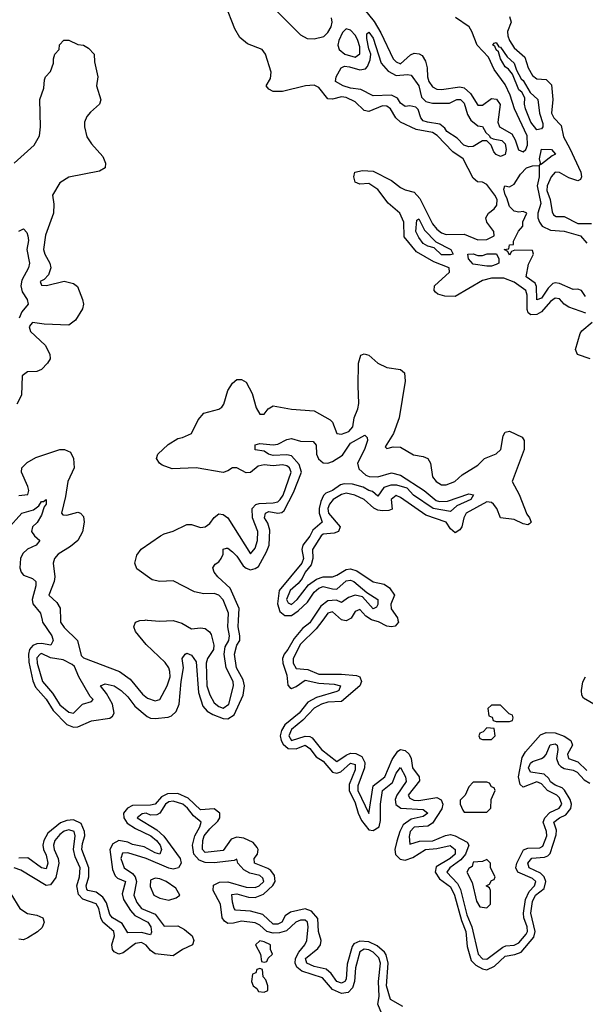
# Model space of a CAD drawing. Header units: inches. Extents: x 2710751 to 2829008, y 857003 to 965602.
# Tile 292 of 320: x 2800454 to 2802943, y 878309 to 882642. Entities that reach past the tile are written whole.
import ezdxf

# ---------------------------------------------------------------- set-up
doc = ezdxf.new("R2010")
doc.units = ezdxf.units.IN
doc.header["$MEASUREMENT"] = 0
doc.layers.add('C8807', color=7, linetype='Continuous')
doc.layers.add('C8808', color=7, linetype='Continuous')

msp = doc.modelspace()

# ---------------------------------------------------------------- linework, layer by layer
at = {"layer": 'C8807', "color": 2}
for points, elevation in [([(2800552.2, 880000), (2800554.4, 879990), (2800594.9, 879930), (2800600.7, 879910), (2800591.3, 879890), (2800550, 879897.4), (2800530, 879895.4), (2800512.2, 879887.8), (2800497.4, 879870), (2800492.3, 879850), (2800494.4, 879814.4), (2800511.9, 879731.9), (2800523.8, 879703.8), (2800570, 879652), (2800601.5, 879601.5), (2800660.7, 879540.7), (2800690, 879528.4), (2800710, 879530.3), (2800770, 879557.1), (2800850, 879568), (2800862.7, 879577.3), (2800869.6, 879590.4), (2800862.6, 879630), (2800836.6, 879676.6), (2800809.6, 879710), (2800830, 879719.1), (2800870, 879710.4), (2800900.7, 879690), (2800930, 879662), (2800960.2, 879620.2), (2801015.1, 879575.1), (2801030, 879568.2), (2801050, 879566.7), (2801107.2, 879572.8), (2801121.7, 879578.3), (2801143, 879597), (2801155.1, 879630), (2801164, 879730), (2801175.1, 879790), (2801169.5, 879830.5), (2801182, 879850), (2801190, 879854.8), (2801210, 879846), (2801230, 879816), (2801240.9, 879680.9), (2801260.3, 879620.3), (2801279.5, 879599.5), (2801304.2, 879584.2), (2801350, 879566.7), (2801370, 879565.3), (2801397.6, 879582.4), (2801438, 879670), (2801442.9, 879710), (2801436.9, 879736.9), (2801408.4, 879790), (2801399.7, 879850), (2801409.8, 879890), (2801422, 879910), (2801423.1, 879930), (2801415.1, 879970), (2801416.8, 880000)], 2), ([(2800633.2, 880000), (2800633.4, 879990), (2800650, 879967.7), (2800707.7, 879910), (2800724.5, 879844.5), (2800734, 879834), (2800892.9, 879772.9), (2800939.6, 879739.6), (2800993.8, 879673.8), (2801016.7, 879656.7), (2801050, 879644), (2801070, 879650.8), (2801103.6, 879710), (2801115.4, 879750), (2801113.9, 879773.9), (2801109.5, 879790), (2801093.4, 879813.4), (2801010, 879892.3), (2800963.7, 879950), (2800956, 879970), (2800964, 879990), (2800982.5, 879997.5), (2801005.4, 880000)], 6), ([(2801015.3, 880000), (2801070, 879994.9), (2801130, 879998), (2801166.7, 879986.7), (2801210, 879960.7), (2801250, 879965.5), (2801270, 879963), (2801288.7, 879948.7), (2801296, 879936), (2801308.7, 879890), (2801307, 879870), (2801280.3, 879830), (2801274.4, 879810), (2801276.9, 879710), (2801290, 879670.5), (2801310, 879635.8), (2801330, 879619), (2801350, 879611.8), (2801374.2, 879630), (2801394.6, 879710), (2801393.6, 879730), (2801362, 879790), (2801354, 879850), (2801358, 879882), (2801374.5, 879910), (2801376.8, 879930), (2801369.7, 879970), (2801371.6, 880000)], 6), ([(2801738.3, 880000), (2801730, 879987.8), (2801698, 879962), (2801661.3, 879918.7), (2801634.3, 879870), (2801617.6, 879850), (2801610.3, 879830), (2801611.5, 879810), (2801630, 879758), (2801633.2, 879713.2), (2801642.5, 879702.5), (2801650, 879698.8), (2801670, 879707.3), (2801710, 879735.6), (2801770, 879721.7), (2801837.4, 879717.4), (2801866, 879710), (2801858, 879690), (2801850, 879685.1), (2801760.6, 879659.4), (2801721.8, 879638.2), (2801684.4, 879590), (2801620.6, 879539.4), (2801605.5, 879514.5), (2801600.8, 879490), (2801604, 879470), (2801613.2, 879453.2), (2801635, 879435), (2801670, 879432.6), (2801710.6, 879450), (2801730, 879434.9), (2801758.2, 879398.2), (2801790, 879378.7), (2801830, 879330.3), (2801850, 879325.7), (2801867.7, 879332.3), (2801910, 879370.3), (2801930, 879364.7), (2801930, 879341.2), (2801903.2, 879276.8), (2801903.1, 879250), (2801930, 879195.5), (2801943.2, 879150), (2801958.2, 879118.2), (2801990, 879077), (2802010, 879073.4), (2802035.1, 879090), (2802042, 879118), (2802041.1, 879190), (2802049.7, 879250), (2802094.6, 879285.4), (2802110, 879326), (2802130, 879350.7), (2802152.2, 879310), (2802154.4, 879290), (2802113.1, 879230), (2802106, 879210), (2802108.7, 879188.7), (2802131.6, 879171.6), (2802230, 879166.8), (2802250.3, 879150), (2802230, 879136), (2802176.2, 879123.8), (2802141.1, 879098.9), (2802126, 879070), (2802112.9, 879027.1), (2802104.2, 878990), (2802107.7, 878967.7), (2802127.9, 878947.9), (2802150, 878943.6), (2802184.4, 878955.6), (2802239, 878990), (2802290, 878994.7), (2802347.5, 879007.5), (2802370.2, 878990.2), (2802370.3, 878970), (2802348.2, 878950), (2802286.6, 878913.4), (2802282, 878890), (2802300.8, 878860.8), (2802350, 878826), (2802367.2, 878790), (2802397.8, 878677.8), (2802417.1, 878630), (2802422.8, 878562.8), (2802441.3, 878501.3), (2802460.6, 878480.6), (2802490, 878464.6), (2802510, 878460.3), (2802543.6, 878476.4), (2802590, 878521.1), (2802632.3, 878527.7), (2802661.2, 878538.8), (2802715.8, 878604.2), (2802722.8, 878630), (2802703.8, 878710), (2802710, 878761), (2802723.9, 878790), (2802761.1, 878818.9), (2802769.8, 878850), (2802762, 878870), (2802745.8, 878885.8), (2802695.1, 878910), (2802689.7, 878930), (2802707.6, 878952.4), (2802763.1, 878956.9), (2802777.8, 878962.2), (2802787.7, 878972.3), (2802815.3, 879055.3), (2802815.8, 879075.8), (2802804.7, 879110), (2802829.3, 879130), (2802857.6, 879142.4), (2802879.7, 879170), (2802881.7, 879190), (2802875.8, 879210), (2802851.1, 879251.1), (2802841.4, 879261.4), (2802810, 879273.6), (2802790, 879288), (2802782.9, 879302.9), (2802761.5, 879321.5), (2802701.2, 879330), (2802693.6, 879350), (2802702, 879370), (2802710, 879378), (2802749.8, 879390.2), (2802761.7, 879398.3), (2802771.2, 879408.8), (2802788.7, 879451.3), (2802810, 879454.9), (2802819.1, 879450), (2802822.4, 879430), (2802816.5, 879390), (2802825.5, 879365.5), (2802835.5, 879355.5), (2802850, 879346.4), (2802890, 879339.5), (2802907.7, 879330), (2802937.4, 879297.4), (2802962.4, 879282.4)], 2), ([(2801787.4, 880000), (2801758.3, 879961.7), (2801690, 879894), (2801657.8, 879830), (2801656.9, 879810), (2801670, 879786.4), (2801722, 879782), (2801770, 879761.1), (2801870, 879762.2), (2801935.9, 879755.9), (2801950.6, 879750), (2801958.7, 879730), (2801950.2, 879709.8), (2801870, 879641.1), (2801810, 879638.2), (2801781.6, 879630), (2801750, 879612.8), (2801700.1, 879559.9), (2801650, 879518), (2801637.6, 879490), (2801650, 879470.3), (2801710, 879488.4), (2801730, 879487.2), (2801741.4, 879481.4), (2801782.3, 879430), (2801850, 879378), (2801890, 879405.8), (2801910, 879413.4), (2801932.5, 879412.5), (2801959, 879399), (2801972.6, 879372.6), (2801971.2, 879350), (2801942.6, 879270), (2801942.6, 879250), (2801990, 879148.2), (2802009.8, 879270.2), (2802061, 879310), (2802093.3, 879386.7), (2802117.8, 879422.2), (2802130, 879430.4), (2802150, 879425.7), (2802168.5, 879410), (2802177.3, 879390), (2802182, 879350), (2802211.8, 879310), (2802212.9, 879292.9), (2802162.8, 879230), (2802170, 879215.5), (2802187.8, 879207.8), (2802210, 879206), (2802290, 879218.5), (2802309, 879209), (2802316.1, 879190), (2802310.9, 879169.1), (2802270, 879105.7), (2802250, 879092.9), (2802190, 879088.3), (2802171.7, 879070), (2802168, 879048), (2802170, 879014), (2802212.7, 879027.3), (2802271.9, 879028.1), (2802327.6, 879052.4), (2802350, 879055.6), (2802370.2, 879050.2), (2802422.6, 879022.6), (2802430.4, 879010), (2802415.9, 878970), (2802394.8, 878945.2), (2802346, 878910), (2802333.1, 878890), (2802380.1, 878840.1), (2802394.2, 878814.2), (2802422.1, 878702.1), (2802444, 878650), (2802471.8, 878530), (2802490, 878509.1), (2802510, 878507.9), (2802579.3, 878560.7), (2802593.4, 878566.6), (2802630, 878569.2), (2802650, 878579.6), (2802682.8, 878617.2), (2802688.8, 878630), (2802687.1, 878650), (2802672.9, 878690), (2802670.6, 878710), (2802680.2, 878770), (2802695.1, 878804.9), (2802719.7, 878830), (2802725.4, 878850), (2802710, 878862), (2802646.6, 878890), (2802636.8, 878910), (2802641.5, 878930), (2802671.5, 878988.5), (2802690, 878995.9), (2802742.8, 878997.2), (2802755.7, 879004.3), (2802773.6, 879050), (2802771.9, 879070), (2802757.8, 879110), (2802764.5, 879130), (2802787.2, 879152.8), (2802827.2, 879172.8), (2802839.8, 879190), (2802830, 879218.3), (2802817.4, 879230), (2802776.9, 879250), (2802750, 879279.2), (2802730, 879287.6), (2802670, 879265.1), (2802656.2, 879276.2), (2802648.9, 879310), (2802664.6, 879395.4), (2802680, 879420), (2802745.2, 879494.8), (2802770, 879505.3), (2802810, 879503.6), (2802850, 879489.1), (2802879.5, 879470), (2802886, 879450), (2802864.9, 879410), (2802868.7, 879390), (2802910, 879376.1), (2802950, 879338.3)], 6), ([(2801896.5, 880000), (2801890, 879996.9), (2801876, 880000)], 6), ([(2802118.4, 880000), (2802120.5, 879990), (2802106.4, 879973.6), (2802090, 879969.6), (2802070, 879973.3), (2802032.4, 879992.4), (2802005.9, 880000)], 6), ([(2802990, 879623.5), (2802935.6, 879655.6), (2802928.2, 879670), (2802926.6, 879690), (2802932.5, 879727.5), (2802943.7, 879750)], 6), ([(2802140.1, 878300.1), (2802085.1, 878330), (2802067.9, 878390), (2802076, 878490), (2802066.4, 878526.4), (2802058.8, 878538.8), (2802026.3, 878566.3), (2801990, 878583.5), (2801950, 878586.2), (2801924.8, 878575.2), (2801916.7, 878563.3), (2801894.7, 878485.3), (2801890, 878419), (2801884.9, 878410), (2801870, 878402), (2801849.7, 878410), (2801825.2, 878445.2), (2801803.1, 878463.1), (2801750, 878475.1), (2801717, 878490), (2801712, 878510), (2801765.6, 878554.4), (2801777, 878570), (2801780.9, 878590), (2801768.2, 878630), (2801766.4, 878686.4), (2801738.6, 878718.6), (2801710, 878729.7), (2801646.2, 878713.8), (2801622, 878698), (2801607.3, 878670), (2801590, 878661.3), (2801570, 878661.3), (2801523.7, 878703.7), (2801470, 878718.7), (2801404, 878724), (2801398, 878730), (2801390, 878758), (2801388.1, 878791.9), (2801410, 878794.6), (2801460.9, 878780.9), (2801490, 878779.5), (2801526.8, 878793.2), (2801568.1, 878831.9), (2801577.4, 878850), (2801575.6, 878875.6), (2801558.4, 878898.4), (2801546.1, 878906.1), (2801487.3, 878930), (2801486.3, 878950), (2801500.7, 878970), (2801503, 878990), (2801499.2, 878999.2), (2801480.6, 879020.6), (2801440.6, 879040.6), (2801410, 879044.4), (2801385, 879035), (2801350, 878986), (2801270, 878977), (2801258.4, 878990), (2801258, 878998), (2801259.7, 879030), (2801266, 879050), (2801290, 879081.3), (2801325.6, 879114.4), (2801334, 879130), (2801334.5, 879150), (2801310, 879169.6), (2801250, 879164.7), (2801195.8, 879215.8), (2801150, 879236.9), (2801104.8, 879235.2), (2801078, 879222), (2801050, 879189.7), (2801030, 879185.1), (2800950, 879183.1), (2800927.8, 879172.2), (2800910.3, 879150), (2800911.8, 879130), (2800926.6, 879106.6), (2800963.2, 879083.2), (2801030.4, 879050), (2801056.5, 879030), (2801071.4, 879010), (2801077.6, 878990), (2801071, 878970), (2801050, 878975.6), (2801001.4, 879001.4), (2800950, 879011.6), (2800930, 879023), (2800890, 879029.7), (2800864.2, 879015.8), (2800850.3, 878990), (2800862.6, 878902.6), (2800874, 878874), (2800884.4, 878864.4), (2800919.1, 878850), (2800905.2, 878794.8), (2800910.3, 878770), (2800941.3, 878721.3), (2800960.2, 878700.2), (2801017.1, 878670), (2801030.3, 878649.7), (2801034.2, 878625.8), (2801030, 878615.3), (2800990, 878625.4), (2800930, 878623.7), (2800904.7, 878664.7), (2800862, 878690), (2800850, 878703.7), (2800836.2, 878756.2), (2800819.8, 878779.8), (2800790, 878802.9), (2800754, 878810), (2800750, 878815.3), (2800747.1, 878830), (2800758.4, 878870), (2800758, 878910), (2800727.7, 878990), (2800730, 879016), (2800740.4, 879050), (2800739.7, 879070), (2800724.6, 879104.6), (2800690, 879121.1), (2800661.8, 879118.2), (2800633, 879107), (2800577.4, 879062.6), (2800560.5, 879030), (2800556.4, 879010), (2800558.4, 878990), (2800570, 878966), (2800578.4, 878930), (2800570, 878905.2), (2800550, 878909.5), (2800490, 878953.2), (2800450, 878952.3)], 2), ([(2802047, 878267), (2802029.5, 878310), (2802036.3, 878343.7), (2802032.9, 878410), (2802041.8, 878490), (2802033.9, 878513.9), (2802010, 878538.2), (2801990, 878548.2), (2801970, 878551.4), (2801950, 878539.7), (2801931.1, 878470), (2801927.6, 878410), (2801917.9, 878382.1), (2801899, 878361), (2801870, 878356.8), (2801830, 878374.5), (2801785.9, 878425.9), (2801694.9, 878454.9), (2801673.1, 878473.1), (2801666.6, 878490), (2801667.7, 878510), (2801681.9, 878538.1), (2801708.3, 878570), (2801716.8, 878590), (2801722.7, 878650), (2801719.7, 878670), (2801710, 878679.7), (2801690, 878679.2), (2801669.5, 878670.5), (2801627.3, 878632.7), (2801596.5, 878623.5), (2801570, 878622.2), (2801541.3, 878630), (2801510, 878657.2), (2801490, 878667.2), (2801430, 878675.3), (2801394.6, 878665.4), (2801370, 878664.8), (2801355.2, 878675.2), (2801345.1, 878690), (2801338, 878750), (2801306, 878810), (2801307.3, 878832.7), (2801333.4, 878846.6), (2801370, 878848.2), (2801450, 878824.5), (2801490, 878822.8), (2801507, 878830), (2801527.8, 878850), (2801523.5, 878863.5), (2801510, 878875.6), (2801466.6, 878886.6), (2801440.3, 878900.3), (2801414, 878930), (2801410, 878948), (2801397.5, 878942.5), (2801310, 878931.8), (2801270, 878933.3), (2801243.4, 878943.4), (2801219.8, 878970), (2801214.4, 879010), (2801224.8, 879050), (2801247.2, 879090), (2801253, 879110), (2801218.9, 879138.9), (2801192.1, 879172.1), (2801171.1, 879190), (2801130, 879202.9), (2801110, 879200.3), (2801095.6, 879190), (2801070.2, 879149.8), (2801056.9, 879143.1), (2801030, 879141.7), (2801010, 879149.6), (2800992.2, 879147.8), (2800970.5, 879130), (2801056.9, 879076.9), (2801088.9, 879048.9), (2801160.3, 878950), (2801164.9, 878930), (2801153, 878910), (2801130, 878904.2), (2801110, 878907.6), (2801010, 878950.8), (2800930, 878976.1), (2800906.4, 878973.6), (2800899.6, 878950), (2800913.7, 878910), (2800950, 878885.3), (2800962.2, 878870), (2800968.4, 878850), (2800956.1, 878790), (2800970, 878756.4), (2800990, 878730.3), (2801050, 878705.7), (2801090, 878652.4), (2801150, 878654.6), (2801178.6, 878638.6), (2801212.2, 878610), (2801220.4, 878590), (2801214, 878570), (2801170, 878549.7), (2801130, 878522.9), (2801050, 878531.1), (2801030, 878545.6), (2801010, 878569.7), (2800990, 878580.9), (2800963.2, 878576.8), (2800910, 878535.8), (2800890, 878529.7), (2800870, 878539.5), (2800862.4, 878550), (2800858.9, 878570), (2800870.9, 878610), (2800868, 878630), (2800820.4, 878670), (2800810.8, 878690), (2800802.8, 878730), (2800790.5, 878750.5), (2800731.4, 878771.4), (2800712.7, 878792.7), (2800705.8, 878830), (2800717.3, 878870), (2800719.8, 878910), (2800698.4, 878958.4), (2800690.7, 878990), (2800698.7, 879050), (2800693.5, 879070), (2800670, 879077.2), (2800650, 879070.8), (2800630, 879055.6), (2800609.2, 879030), (2800603.2, 879010), (2800605.2, 878990), (2800622.8, 878950), (2800626.2, 878930), (2800612.3, 878867.7), (2800590, 878834.7), (2800570, 878832.4), (2800459.1, 878899.1), (2800430, 878909.8)], 6), ([(2800415.5, 878795.5), (2800454.6, 878730), (2800488.6, 878708.6), (2800530, 878700.9), (2800555.5, 878690), (2800561.3, 878670), (2800552.6, 878647.4), (2800532.4, 878627.6), (2800490, 878601.3), (2800470, 878592.6), (2800450, 878595.4)], 6)]:
    msp.add_lwpolyline(points, dxfattribs=dict(at, elevation=elevation))
for points, elevation in [([(2800550, 879852), (2800544, 879850), (2800530, 879833.2), (2800530.2, 879810), (2800554.3, 879730), (2800597.7, 879677.7), (2800630, 879626.3), (2800670, 879594.4), (2800690, 879590.6), (2800729.6, 879630.4), (2800770, 879641), (2800777.2, 879650), (2800763.6, 879663.6), (2800714.5, 879750), (2800694.8, 879794.8), (2800684.8, 879804.8), (2800644.9, 879824.9), (2800590, 879833.3)], 6), ([(2802570, 879626), (2802530, 879626), (2802514, 879610), (2802518, 879578), (2802532.7, 879572.7), (2802538, 879558), (2802550, 879554), (2802610, 879554), (2802622, 879558), (2802626, 879570), (2802622, 879582), (2802607.3, 879587.3)], 10), ([(2802510, 879526), (2802492.7, 879507.3), (2802478, 879502), (2802474, 879490), (2802478, 879478), (2802490, 879474), (2802530, 879474), (2802546, 879490), (2802542, 879522)], 10), ([(2802510, 879286), (2802450, 879286), (2802430, 879266), (2802414, 879230), (2802392.7, 879207.3), (2802392, 879190), (2802403.6, 879163.6), (2802410, 879154), (2802510, 879154), (2802527.3, 879172.7), (2802528, 879210), (2802546, 879250), (2802542, 879262), (2802530, 879266), (2802522, 879282)], 10), ([(2802510, 878946), (2802490, 878938), (2802450, 878934), (2802444.7, 878915.3), (2802430, 878906), (2802422, 878890), (2802444.7, 878844.7), (2802463.5, 878763.5), (2802478, 878738), (2802510, 878734), (2802526, 878750), (2802526, 878810), (2802522, 878822), (2802506, 878830), (2802522, 878838), (2802530, 878854), (2802542, 878858), (2802546, 878870), (2802526, 878910), (2802526, 878930)], 10), ([(2801050, 878864), (2801030, 878855.3), (2801028.1, 878828.1), (2801044.7, 878790), (2801070, 878776), (2801110, 878766.8), (2801143.1, 878776.9), (2801158, 878790), (2801140.4, 878820.4), (2801098, 878850), (2801070, 878861.2)], 10), ([(2801510, 878588), (2801492, 878570), (2801514, 878530), (2801518, 878498), (2801530, 878494), (2801542, 878498), (2801547.3, 878512.7), (2801566, 878530), (2801558, 878550), (2801558, 878570), (2801530, 878584)], 10), ([(2801510, 878466), (2801498, 878462), (2801492.7, 878447.3), (2801478, 878442), (2801474, 878410), (2801482, 878390), (2801498, 878378), (2801505.4, 878365.4), (2801530, 878362), (2801546, 878370), (2801546, 878390), (2801536.4, 878416.4), (2801526, 878430), (2801522, 878462)], 10)]:
    msp.add_lwpolyline(points, close=True, dxfattribs=dict(at, elevation=elevation))
at = {"layer": 'C8808', "color": 2}
for points, elevation in [([(2802945.1, 881350), (2802870, 881376.1), (2802849.8, 881389.8), (2802830, 881412.8), (2802810, 881416.9), (2802790, 881401.1), (2802750, 881356), (2802730, 881344.7), (2802703.5, 881343.5), (2802692.1, 881352.1), (2802686.8, 881366.8), (2802686.4, 881430), (2802681, 881450), (2802630, 881486), (2802584.5, 881504.5), (2802530, 881504.5), (2802490, 881493.3), (2802370, 881423.5), (2802324.4, 881424.4), (2802294.3, 881434.3), (2802283, 881443), (2802278, 881450), (2802279.5, 881470), (2802345.6, 881530), (2802343.7, 881550), (2802275.9, 881575.9), (2802200.4, 881620.4), (2802146.3, 881686.3), (2802144.4, 881750), (2802126.3, 881790), (2802074.7, 881834.7), (2802030, 881894), (2801990, 881921.2), (2801950, 881918), (2801930, 881926), (2801924, 881950), (2801928.7, 881970), (2801962.7, 881977.3), (2802010, 881974.9), (2802090, 881933.4), (2802130, 881903.1), (2802150, 881893.1), (2802190, 881883.1), (2802215.1, 881855.1), (2802270, 881743.7), (2802290, 881719.6), (2802310, 881704.4), (2802330, 881696.1), (2802410, 881697.8), (2802470, 881673.1), (2802510, 881674.6), (2802541.6, 881690), (2802539.7, 881710), (2802509.7, 881750), (2802505.4, 881770), (2802516.3, 881790), (2802541.6, 881810), (2802553.9, 881826.1), (2802554.6, 881850), (2802545.1, 881870), (2802510, 881916.2), (2802490, 881926), (2802468.6, 881928.6), (2802450, 881944.5), (2802406, 882030), (2802359.6, 882059.6), (2802291.7, 882131.7), (2802270, 882145.6), (2802198.4, 882158.4), (2802130, 882191.1), (2802109.8, 882209.8), (2802086, 882250), (2802070, 882261.7), (2802050, 882262.2), (2801990, 882236.9), (2801970, 882241.3), (2801930, 882280.5), (2801890, 882298.5), (2801870, 882302.6), (2801830, 882291.8), (2801810, 882292.7), (2801770, 882343.7), (2801750, 882353.6), (2801712, 882350), (2801610, 882326), (2801570, 882326), (2801550, 882335.3), (2801539, 882350), (2801557, 882383), (2801560.9, 882410), (2801536.2, 882490), (2801521.2, 882510), (2801456.1, 882536.1), (2801423, 882563), (2801401, 882601), (2801358, 882710)], 6), ([(2801570, 882694.8), (2801690, 882574.8), (2801718.5, 882558.5), (2801750, 882557.3), (2801792.3, 882567.7), (2801810, 882584.7), (2801825.2, 882610), (2801829.2, 882630), (2801826, 882650)], 6), ([(2801951.2, 882711.2), (2802013.6, 882633.6), (2802043.6, 882583.6), (2802097, 882470), (2802110, 882455.8), (2802130, 882448), (2802173.3, 882486.7), (2802190, 882494), (2802211.8, 882491.8), (2802224.4, 882484.4), (2802239.7, 882459.7), (2802246.3, 882430), (2802247.9, 882390), (2802254.3, 882370), (2802270, 882345.7), (2802290, 882335.6), (2802310, 882334.3), (2802390, 882346.5), (2802410, 882341.1), (2802437.5, 882317.5), (2802470, 882264.9), (2802490, 882265.7), (2802530, 882294.4), (2802551.7, 882291.7), (2802568.8, 882268.8), (2802557.6, 882190), (2802564.9, 882170), (2802619.1, 882139.1), (2802633.6, 882113.6), (2802649.4, 882069.4), (2802670, 882059.5), (2802681.6, 882070), (2802688.3, 882090), (2802686.4, 882130), (2802631.9, 882250), (2802612, 882310), (2802590, 882356.2), (2802541.9, 882421.9), (2802516.2, 882476.2), (2802466.3, 882530), (2802444, 882590), (2802431.1, 882610), (2802371.5, 882651.5)], 6), ([(2802610, 882656), (2802616.3, 882630), (2802601.1, 882590), (2802601.5, 882570), (2802609.1, 882550), (2802630, 882518), (2802676.1, 882476.1), (2802691.5, 882430), (2802710, 882395.8), (2802730, 882382), (2802770, 882379.1), (2802794.4, 882354.4), (2802799.5, 882290), (2802793.4, 882230), (2802804.6, 882210), (2802836.7, 882176.7), (2802846.2, 882126.2), (2802875, 882075), (2802922.6, 881970), (2802926, 881950), (2802921.4, 881938.6), (2802910, 881932), (2802870, 881946), (2802830, 881969.7), (2802810, 881971.1), (2802792.9, 881950), (2802774.4, 881910), (2802774.2, 881890), (2802788.4, 881850), (2802796.5, 881796.5), (2802803, 881783), (2802815.1, 881775.1), (2802850, 881774.9), (2802910, 881745.2), (2802970, 881744.7)], 6), ([(2800429.5, 882010.5), (2800517.2, 882090), (2800540.9, 882130), (2800545.2, 882170), (2800542, 882290), (2800560.4, 882339.6), (2800563.1, 882376.9), (2800568, 882390), (2800590, 882414), (2800602, 882450), (2800602, 882470), (2800608.7, 882490), (2800628, 882510), (2800628.4, 882531.6), (2800648.4, 882551.6), (2800670, 882552), (2800710, 882532), (2800734, 882530), (2800756.9, 882516.9), (2800782, 882490), (2800783.6, 882456.4), (2800798, 882390), (2800792, 882350), (2800810.9, 882289.1), (2800804.7, 882270), (2800765.2, 882234.8), (2800750, 882215.3), (2800738.8, 882190), (2800739.1, 882170), (2800750, 882126), (2800770, 882096), (2800819.8, 882039.8), (2800831.3, 882010), (2800830.8, 881989.2), (2800804.7, 881975.3), (2800670, 881949), (2800630, 881924), (2800598.8, 881870), (2800604, 881830), (2800602, 881790), (2800566.9, 881693.1), (2800559.3, 881630), (2800564.4, 881610), (2800586.4, 881570), (2800590.7, 881550), (2800581.4, 881518.6), (2800562, 881498), (2800544.7, 881490), (2800550, 881474), (2800572, 881472), (2800650, 881490.7), (2800690, 881480.7), (2800708.1, 881468.1), (2800730.6, 881410), (2800734, 881390), (2800730.7, 881370), (2800699.9, 881320.1), (2800670, 881298), (2800561.2, 881301.2), (2800510, 881309.2), (2800501.7, 881298.3), (2800496.3, 881290), (2800502, 881270), (2800565.5, 881210), (2800586, 881170), (2800587.7, 881150), (2800576.3, 881130), (2800550, 881102), (2800530, 881094), (2800488.5, 881091.5), (2800465.5, 881074.5), (2800462, 880990), (2800442, 880950)], 6), ([(2802943.1, 881423.1), (2802926, 881450), (2802910, 881455.3), (2802890, 881454), (2802830, 881481.2), (2802810, 881484), (2802799.6, 881480.4), (2802779.9, 881460.1), (2802750, 881416), (2802730, 881409.3), (2802728.1, 881468.1), (2802722, 881482), (2802682.7, 881510), (2802693.6, 881566.4), (2802715.3, 881610), (2802710, 881626), (2802632.7, 881627.3), (2802618, 881622), (2802610, 881606), (2802602, 881622), (2802586, 881630), (2802606, 881634), (2802610, 881651.3), (2802627.3, 881652.7), (2802627.3, 881667.3), (2802648.4, 881711.6), (2802667.3, 881732.7), (2802668.4, 881751.6), (2802686, 881790), (2802670, 881798), (2802650, 881795.3), (2802630, 881799), (2802610, 881819), (2802598, 881858), (2802589.6, 881870.4), (2802584.8, 881895.2), (2802589, 881910), (2802610, 881906), (2802630, 881918), (2802658, 881962), (2802684, 881990), (2802710, 881998.8), (2802739.6, 881999.6), (2802739.1, 881950), (2802730.3, 881910), (2802747.1, 881832.9), (2802734, 881790), (2802733.4, 881770), (2802740.7, 881750), (2802753.7, 881733.7), (2802790, 881714.9), (2802850, 881710.5), (2802922, 881690), (2802950, 881658)], 2), ([(2800450, 881711), (2800470, 881721), (2800484.9, 881704.9), (2800490.4, 881690.4), (2800492.2, 881670), (2800485.5, 881630), (2800497.3, 881570), (2800493.4, 881550), (2800463.9, 881496.1), (2800459.6, 881470), (2800464.2, 881444.2), (2800487.3, 881410), (2800491, 881390), (2800463.2, 881356.8), (2800452.3, 881327.7)], 2), ([(2802963.7, 881150), (2802908.5, 881168.5), (2802900.4, 881190), (2802919.8, 881260.2), (2802927.3, 881272.7), (2802973.1, 881310)], 6), ([(2801371.6, 880000), (2801373.5, 880030), (2801350, 880089.2), (2801330, 880109.3), (2801310, 880117), (2801264.5, 880115.5), (2801223.6, 880123.6), (2801130, 880172.3), (2801070, 880169.4), (2801036.6, 880176.6), (2800970, 880225.2), (2800960.9, 880250), (2800970, 880284.7), (2800987.8, 880312.2), (2801074, 880370), (2801090, 880379.1), (2801130, 880390.7), (2801190, 880420.7), (2801210, 880420.7), (2801250, 880407.7), (2801270, 880410.6), (2801290, 880424), (2801310, 880450.7), (2801330, 880467.3), (2801350, 880464.9), (2801370.3, 880450.3), (2801470, 880291.3), (2801490, 880316), (2801500.5, 880350), (2801501.3, 880390), (2801478, 880450), (2801476.2, 880490), (2801492.4, 880507.6), (2801507.1, 880512.9), (2801570, 880516.1), (2801590, 880520.3), (2801600.4, 880530), (2801613.6, 880550), (2801648, 880650), (2801641.3, 880670), (2801630, 880679.1), (2801610, 880682.7), (2801570, 880678.2), (2801530, 880683.1), (2801503.7, 880676.3), (2801470, 880649.6), (2801450, 880647.3), (2801410, 880669.4), (2801390, 880669.3), (2801370, 880656), (2801350, 880649.4), (2801230.5, 880669.5), (2801125.1, 880665.1), (2801081.5, 880681.5), (2801068.7, 880690), (2801055.3, 880710), (2801062, 880730), (2801107.2, 880772.8), (2801150, 880798.8), (2801170, 880802.8), (2801210, 880821), (2801238.9, 880881.1), (2801264, 880910), (2801330, 880927.7), (2801342.9, 880937.1), (2801351.8, 880950), (2801369.6, 881010.4), (2801390, 881042.8), (2801410, 881058.8), (2801430, 881058.8), (2801450, 881046.8), (2801476.7, 880996.7), (2801494.4, 880934.4), (2801510, 880906), (2801530, 880906), (2801548, 880930), (2801570, 880942.8), (2801650, 880928.2), (2801750, 880920.7), (2801820.5, 880880.5), (2801830.5, 880870.5), (2801850, 880821), (2801870, 880817.1), (2801902.7, 880830), (2801920.5, 880850), (2801926, 880890), (2801942, 880930), (2801946.8, 880953.2), (2801942.7, 881030), (2801945.2, 881130), (2801955.3, 881164.7), (2801970, 881171.3), (2801990, 881164.7), (2802030.5, 881130.5), (2802070, 881110.7), (2802130, 881102.8), (2802147.3, 881087.3), (2802150.7, 881050.7), (2802123.8, 880890), (2802099, 880821), (2802062, 880762), (2802070, 880754), (2802098, 880762), (2802130, 880760.7), (2802186.4, 880726.4), (2802230, 880719.3), (2802250.4, 880710.4), (2802262, 880690), (2802270.8, 880630), (2802286.8, 880610), (2802310, 880594.8), (2802330, 880594.8), (2802368.7, 880610), (2802401.6, 880638.4), (2802470, 880681), (2802499, 880710), (2802550, 880730.6), (2802571.8, 880750), (2802580.9, 880810), (2802590, 880826), (2802610, 880830.7), (2802664.9, 880804.9), (2802674, 880790), (2802673.4, 880750), (2802620.5, 880610), (2802652.1, 880552.1), (2802685.3, 880465.3), (2802697.3, 880450), (2802704.7, 880430), (2802697.3, 880422.7), (2802690, 880419), (2802670, 880422.7), (2802630, 880441.6), (2802570, 880449.2), (2802553.3, 880490), (2802539.5, 880510), (2802530, 880516.9), (2802510, 880520.5), (2802418.4, 880470), (2802407.8, 880450), (2802399.5, 880410), (2802390, 880397), (2802370, 880383.7), (2802350, 880401.2), (2802331.3, 880431.3), (2802241, 880461), (2802130, 880539.7), (2802110, 880547.6), (2802089, 880530), (2802092.7, 880487.3), (2802078.6, 880481.4), (2802050, 880480.4), (2802030, 880483.5), (2802012.4, 880492.4), (2801970, 880530.9), (2801929.3, 880550), (2801890, 880558.2), (2801870, 880551.8), (2801833.7, 880530), (2801816.9, 880510), (2801810.3, 880490), (2801812.9, 880470), (2801863.8, 880410), (2801856.3, 880390), (2801837.5, 880382.5), (2801790, 880377.2), (2801780.3, 880370), (2801742.8, 880310), (2801744.5, 880270), (2801737, 880243), (2801709.5, 880210.5), (2801696.7, 880183.3), (2801679, 880161), (2801643.6, 880130), (2801628.3, 880090), (2801635.1, 880075.1), (2801650, 880067.9), (2801674.7, 880090), (2801724.8, 880155.2), (2801760.4, 880179.6), (2801790, 880190.3), (2801830, 880190.3), (2801850, 880197.4), (2801890, 880222.3), (2801910, 880224.9), (2801937, 880217), (2802010, 880168.7), (2802058.4, 880158.4), (2802080.9, 880140.9), (2802103, 880110), (2802087.4, 880070), (2802089.2, 880049.2), (2802116.4, 880010), (2802118.4, 880000)], 6), ([(2801416.8, 880000), (2801419.7, 880050), (2801380.7, 880140.7), (2801326, 880190), (2801309.2, 880210), (2801304, 880230), (2801313.6, 880246.4), (2801330, 880256), (2801341.2, 880270), (2801349.2, 880290), (2801350, 880312), (2801364, 880316), (2801370, 880316), (2801390, 880300.7), (2801410, 880280.5), (2801438, 880238), (2801450, 880228), (2801470, 880221.3), (2801490, 880226.4), (2801504.2, 880235.8), (2801540.6, 880299.4), (2801551.3, 880330), (2801554.7, 880394.7), (2801545.5, 880425.5), (2801531.6, 880450), (2801535.1, 880470), (2801550, 880476.9), (2801590, 880470.3), (2801607, 880473), (2801617.8, 880482.2), (2801659.1, 880560.9), (2801693.6, 880650), (2801684, 880684), (2801650, 880722.4), (2801630, 880727.1), (2801570, 880723.5), (2801549, 880730), (2801530, 880742.7), (2801490, 880749.2), (2801490, 880771.3), (2801510, 880776), (2801570, 880770.8), (2801590, 880774), (2801630, 880794.8), (2801650, 880798.8), (2801690, 880787.7), (2801744.9, 880784.9), (2801759.1, 880770), (2801760.3, 880730), (2801768.9, 880708.9), (2801790, 880692.2), (2801810, 880690.3), (2801830, 880697.6), (2801874.7, 880725.3), (2801910, 880778.4), (2801972.8, 880812.8), (2801982.8, 880802.8), (2801984.9, 880790), (2801971.6, 880750), (2801940.4, 880690), (2801945.7, 880665.7), (2801977.6, 880637.6), (2801992.2, 880632.2), (2802030, 880630.4), (2802090, 880648), (2802130, 880638), (2802233.4, 880570), (2802286.6, 880526.6), (2802301.1, 880521.1), (2802336.3, 880523.7), (2802430, 880554.9), (2802450.5, 880550.5), (2802439.1, 880530), (2802377.6, 880502.4), (2802350, 880477), (2802274, 880490), (2802187.3, 880550), (2802159.7, 880579.7), (2802113.8, 880593.8), (2802086.6, 880593.4), (2802056.7, 880583.3), (2802030, 880545.2), (2802005.8, 880565.8), (2801990, 880569.7), (2801965.3, 880585.3), (2801918.3, 880598.3), (2801881.2, 880598.8), (2801865.7, 880594.3), (2801830.4, 880570), (2801801.5, 880558.5), (2801791.4, 880548.6), (2801778.6, 880521.4), (2801772.3, 880490), (2801772.4, 880470), (2801785.5, 880430), (2801744.2, 880395.8), (2801730, 880369.6), (2801699.5, 880330), (2801695.6, 880310), (2801702.6, 880270), (2801695.6, 880250), (2801595.3, 880130), (2801588.1, 880071.9), (2801598, 880038), (2801620.5, 880020.5), (2801650, 880020.3), (2801679.6, 880040.4), (2801721.1, 880078.9), (2801750, 880122.4), (2801770, 880139.5), (2801790, 880148.2), (2801830, 880137.1), (2801850, 880136.3), (2801890, 880172.9), (2801910, 880175.6), (2801924, 880170), (2801981.1, 880121.1), (2802030, 880090.5), (2802030, 880068), (2802023.5, 880056.5), (2802010, 880049.7), (2801962, 880102), (2801930, 880109.7), (2801900.6, 880099.4), (2801870, 880077.2), (2801847.7, 880087.7), (2801810, 880084.2), (2801779.5, 880060.5), (2801738.3, 880000)], 2), ([(2800450, 880548.2), (2800490, 880552), (2800494, 880570), (2800490, 880588), (2800462, 880650), (2800463.7, 880670), (2800486.6, 880693.4), (2800525.1, 880714.9), (2800630, 880750.5), (2800650.5, 880750.5), (2800678, 880738), (2800690.4, 880710.4), (2800693, 880670), (2800665.5, 880610), (2800656.1, 880543.9), (2800638, 880470), (2800643.5, 880463.5), (2800660.7, 880460.7), (2800710, 880474), (2800722, 880470), (2800734.9, 880454.9), (2800737.1, 880430), (2800730, 880388.7), (2800710.5, 880350), (2800677.2, 880322.8), (2800622.8, 880290), (2800606.8, 880270), (2800600.7, 880250), (2800608.2, 880190), (2800606, 880170), (2800582.8, 880110), (2800617.2, 880077.2), (2800632.2, 880052.2), (2800633.2, 880000)], 6), ([(2800399.7, 880400.3), (2800463.7, 880470), (2800515.4, 880484.6), (2800538, 880502), (2800550, 880521), (2800559, 880521), (2800570.5, 880530.5), (2800570.4, 880510), (2800561.6, 880498.4), (2800550, 880461.2), (2800530.3, 880429.7), (2800510.5, 880410), (2800505.5, 880390), (2800518.8, 880370), (2800542.8, 880350), (2800526.8, 880330), (2800488.9, 880311.1), (2800467.9, 880292.1), (2800457.8, 880270), (2800455.3, 880230), (2800460.3, 880210), (2800470, 880197.1), (2800510, 880182.4), (2800525.5, 880170), (2800525.7, 880150), (2800508.9, 880090), (2800511.6, 880071.6), (2800545.5, 880030), (2800552.2, 880000)], 2), ([(2801876, 880000), (2801870, 880001.3), (2801830, 880035.6), (2801810, 880029.6), (2801787.4, 880000)], 6), ([(2802005.9, 880000), (2802001.3, 880001.3), (2801977.1, 880017.1), (2801950, 880047), (2801930, 880037.2), (2801912.4, 880007.6), (2801896.5, 880000)], 6), ([(2801005.4, 880000), (2801010, 880000.5), (2801015.3, 880000)], 6)]:
    msp.add_lwpolyline(points, dxfattribs=dict(at, elevation=elevation))
for points, elevation in [([(2801890, 882601.2), (2801874.6, 882585.4), (2801858, 882550), (2801854.4, 882530), (2801859.3, 882510), (2801884.9, 882490), (2801930, 882477.4), (2801950, 882492), (2801950, 882522), (2801942.4, 882550), (2801931.8, 882571.8), (2801910, 882595.1)], 6), ([(2802110, 882396.4), (2802161, 882401), (2802176.8, 882396.8), (2802210, 882350.8), (2802221.4, 882301.4), (2802241, 882281), (2802270, 882274.8), (2802345.2, 882274.8), (2802378, 882290), (2802394, 882290), (2802410, 882274), (2802424.5, 882224.5), (2802439.8, 882199.8), (2802470, 882174), (2802490, 882172), (2802504.7, 882144.7), (2802522, 882130), (2802523.6, 882123.6), (2802536.9, 882116.9), (2802576, 882110), (2802590, 882096), (2802594.9, 882070), (2802590, 882049), (2802570, 882039), (2802550, 882048), (2802540.2, 882060.2), (2802528.9, 882088.9), (2802510, 882108), (2802490, 882108), (2802450, 882084), (2802430, 882082.7), (2802409, 882090), (2802379.6, 882119.6), (2802333.2, 882150), (2802324.7, 882164.7), (2802302.5, 882182.5), (2802248, 882190), (2802230, 882197.2), (2802219.3, 882210), (2802207, 882247), (2802196.5, 882256.5), (2802170, 882262.7), (2802150, 882259.3), (2802130, 882274), (2802116.1, 882296.1), (2802090, 882309.7), (2802010, 882306.6), (2801955.1, 882335.1), (2801910, 882340.5), (2801877.2, 882350), (2801843.7, 882370), (2801846, 882390), (2801869.2, 882430), (2801883, 882437), (2801905.4, 882434.6), (2801950, 882420.4), (2801974.9, 882425.1), (2801984.4, 882435.6), (2801995.6, 882464.4), (2801999.5, 882490), (2801990, 882514), (2801981.7, 882558.3), (2801981.2, 882578.8), (2801990, 882586.8), (2802010, 882560.7), (2802044, 882450), (2802074.9, 882414.9)], 2), ([(2802730, 882157.2), (2802703, 882190), (2802679.6, 882250), (2802675.1, 882270), (2802677.2, 882297.2), (2802662.9, 882322.9), (2802650, 882333.2), (2802622, 882402), (2802604.2, 882424.2), (2802590, 882434), (2802570, 882469), (2802560.2, 882500.2), (2802550, 882509.2), (2802544.5, 882524.5), (2802535.3, 882530), (2802541.2, 882538.8), (2802550, 882541), (2802562.8, 882522.8), (2802570, 882521), (2802598.5, 882478.5), (2802630, 882450.7), (2802639.8, 882419.8), (2802660.7, 882380.7), (2802670, 882373.4), (2802700.5, 882320.5), (2802733.4, 882290), (2802741.6, 882230), (2802755.9, 882184.1), (2802756, 882170), (2802750, 882162)], 2), ([(2802742, 882002), (2802746, 882010), (2802742, 882030), (2802750, 882072), (2802794, 882070), (2802812, 882050), (2802796.9, 882043.1), (2802750, 882006)], 2), ([(2802310, 881606.9), (2802277.6, 881637.6), (2802250, 881644.7), (2802230, 881657), (2802210, 881682.7), (2802197, 881710), (2802201.2, 881758.8), (2802210, 881764.7), (2802235.6, 881715.6), (2802284.4, 881664.4), (2802351, 881630), (2802362, 881610), (2802350, 881607)], 2), ([(2802510, 881557.2), (2802450, 881565.2), (2802428.7, 881590), (2802426, 881610), (2802448.7, 881611.3), (2802470, 881604.7), (2802490, 881604.7), (2802510.6, 881610.6), (2802551.6, 881611.6), (2802562, 881590), (2802562, 881570), (2802550, 881564), (2802530, 881557.2)], 2)]:
    msp.add_lwpolyline(points, close=True, dxfattribs=dict(at, elevation=elevation))

doc.saveas('drawing.dxf')
